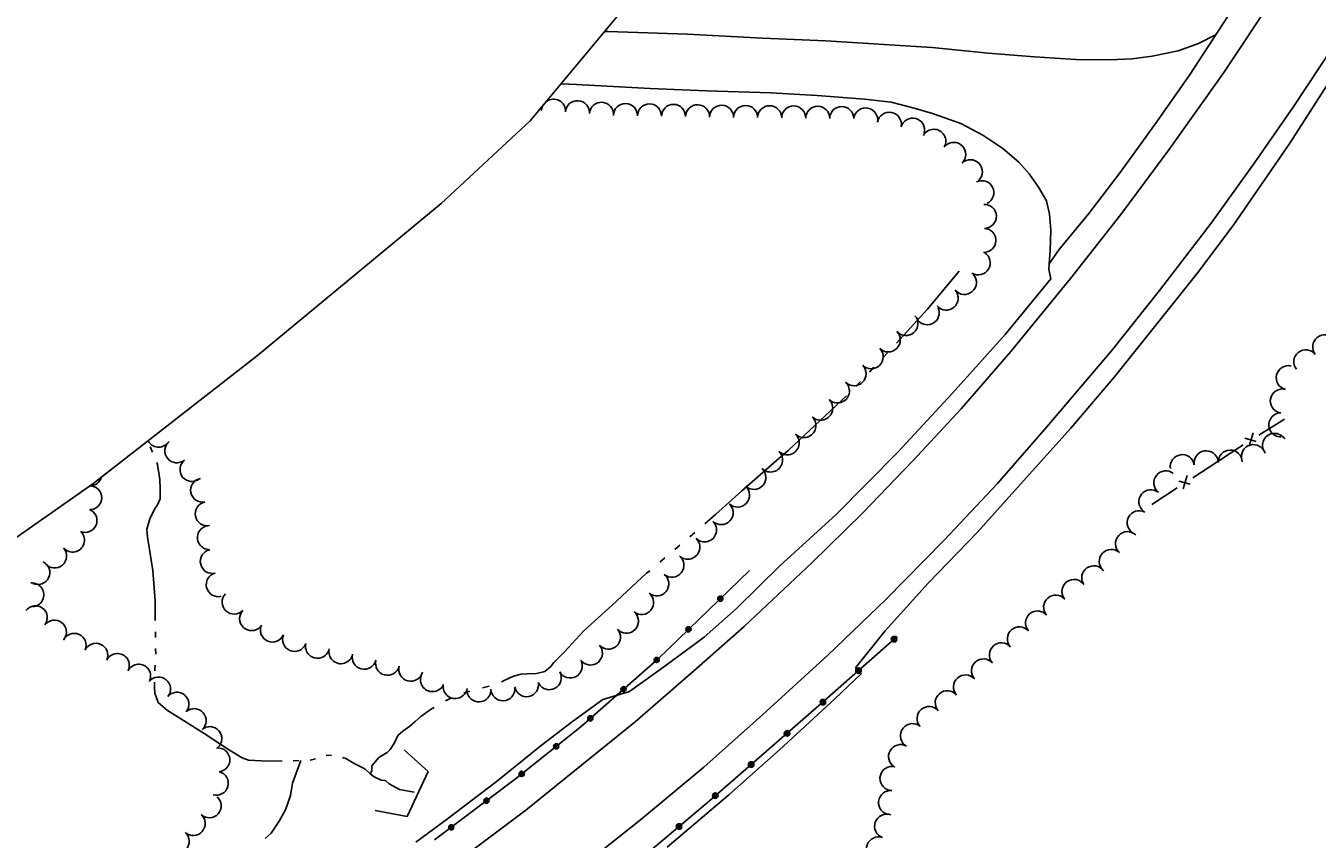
# Model space of a CAD drawing. Extents: x 589250 to 1188077, y 162953 to 363065.
# Drawn here: x 593594.3 to 593987.7, y 166193.9 to 166441.6 of the extents above; entities that cross this region are included whole.
import ezdxf

# ---------------------------------------------------------------- set-up
doc = ezdxf.new("R2010")
doc.units = 0
for name, color, linetype in [('E_BMGRD_P', 7, 'Continuous'), ('E_DWY', 7, 'Continuous'), ('E_FEN_P', 7, 'Continuous'), ('E_LAND_TreeLine_P', 7, 'Continuous'), ('E_MAP_Limits', 7, 'Continuous'), ('E_RDWY', 7, 'Continuous'), ('E_RDWY_Gravel', 7, 'Continuous'), ('E_WAL', 7, 'Continuous'), ('E_WTR_FlowLine', 7, 'Continuous')]:
    doc.layers.add(name, color=color, linetype=linetype)

msp = doc.modelspace()

# ---------------------------------------------------------------- linework, layer by layer
at = {"layer": 'E_BMGRD_P'}
for p, q in [((593786.93, 166248.83), (593814.79, 166275.68)), ((593859.76, 166255.6), (593835.83, 166234.44)), ((593763.53, 166228.21), (593786.93, 166248.83)), ((593835.83, 166234.44), (593802.6, 166205.57)), ((593743.92, 166212.6), (593763.53, 166228.21)), ((593718.83, 166193.62), (593743.92, 166212.6)), ((593802.6, 166205.57), (593783.21, 166189.15))]:
    msp.add_line(p, q, dxfattribs=at)
for centre, radius in [((593805.91, 166267.12), 0.784), ((593805.91, 166267.12), 0.395), ((593796.21, 166257.78), 0.784), ((593796.21, 166257.78), 0.395), ((593858.85, 166254.8), 0.843), ((593858.85, 166254.8), 0.425), ((593786.51, 166248.46), 0.784), ((593786.51, 166248.46), 0.395), ((593848, 166245.21), 0.843), ((593848, 166245.21), 0.425), ((593776.41, 166239.56), 0.784), ((593776.41, 166239.56), 0.395), ((593837.16, 166235.61), 0.843), ((593837.16, 166235.61), 0.425), ((593766.31, 166230.67), 0.784), ((593766.31, 166230.67), 0.395), ((593826.24, 166226.1), 0.843), ((593826.24, 166226.1), 0.425), ((593755.91, 166222.14), 0.784), ((593755.91, 166222.14), 0.395), ((593815.3, 166216.61), 0.843), ((593815.3, 166216.61), 0.425), ((593745.38, 166213.76), 0.784), ((593745.38, 166213.76), 0.395), ((593734.67, 166205.6), 0.784), ((593734.67, 166205.6), 0.395), ((593804.37, 166207.11), 0.843), ((593804.37, 166207.11), 0.425), ((593723.94, 166197.48), 0.784), ((593723.94, 166197.48), 0.395), ((593793.34, 166197.73), 0.843), ((593793.34, 166197.73), 0.425)]:
    msp.add_circle(centre, radius, dxfattribs=at)
at = {"layer": 'E_DWY'}
for p, q in [((593770.72, 166439.94), (593771.62, 166439.89)), ((593771.62, 166439.89), (593795.96, 166439.07)), ((593795.96, 166439.07), (593818.71, 166437.83)), ((593818.71, 166437.83), (593838.1, 166437.07)), ((593951.61, 166436.19), (593956.95, 166439.01)), ((593838.1, 166437.07), (593870.49, 166434.97)), ((593870.49, 166434.97), (593887.56, 166433.3)), ((593937.43, 166432.42), (593945.36, 166434.02)), ((593945.36, 166434.02), (593951.61, 166436.19)), ((593887.56, 166433.3), (593901.61, 166432.19)), ((593901.61, 166432.19), (593914.26, 166431.39)), ((593914.26, 166431.39), (593924.49, 166431.22)), ((593924.49, 166431.22), (593931.36, 166431.59)), ((593931.36, 166431.59), (593937.43, 166432.42)), ((593762.09, 166423.77), (593757.43, 166423.99)), ((593784.5, 166422.52), (593762.09, 166423.77)), ((593801.68, 166421.85), (593784.5, 166422.52)), ((593821.35, 166421.16), (593801.68, 166421.85)), ((593835.4, 166420.38), (593821.35, 166421.16)), ((593849.85, 166419.27), (593835.4, 166420.38)), ((593857.95, 166418.33), (593849.85, 166419.27)), ((593864.93, 166416.57), (593857.95, 166418.33)), ((593870.51, 166414.92), (593864.93, 166416.57)), ((593879.18, 166411.85), (593870.51, 166414.92)), ((593885.85, 166408.35), (593879.18, 166411.85)), ((593891.93, 166404.23), (593885.85, 166408.35)), ((593896.88, 166400.1), (593891.93, 166404.23)), ((593900.01, 166396.54), (593896.88, 166400.1)), ((593902.88, 166392.44), (593900.01, 166396.54)), ((593905.28, 166388.33), (593902.88, 166392.44)), ((593906.15, 166384.27), (593905.28, 166388.33)), ((593906.56, 166379.33), (593906.15, 166384.27)), ((593906.39, 166373.18), (593906.56, 166379.33)), ((593906.09, 166369.14), (593906.39, 166373.18))]:
    msp.add_line(p, q, dxfattribs=at)
at = {"layer": 'E_FEN_P'}
for p, q in [((593969.98, 166316.96), (593977.75, 166321.82)), ((593965.7, 166316.05), (593969.18, 166315.01)), ((593967.05, 166313.61), (593968.28, 166317.66)), ((593957.5, 166308.95), (593965.17, 166313.95)), ((593949.82, 166303.95), (593957.5, 166308.95)), ((593946.95, 166300.54), (593948.11, 166304.61)), ((593937.39, 166295.84), (593945.07, 166300.85)), ((593945.55, 166302.95), (593949.05, 166301.98))]:
    msp.add_line(p, q, dxfattribs=at)
at = {"layer": 'E_LAND_TreeLine_P'}
for centre, radius, start, end in [((593755.08, 166415.63), 3.66, 356.2712, 125.689), ((593762.39, 166415.16), 3.66, 356.2712, 176.2712), ((593769.7, 166414.68), 3.66, 356.2712, 176.2712), ((593777.01, 166414.29), 3.66, 359.0133, 179.0133), ((593784.33, 166414.16), 3.66, 359.0133, 179.0133), ((593791.65, 166414.04), 3.66, 359.0133, 179.0133), ((593747.77, 166416.11), 3.66, 356.2712, 9.7571), ((593755.08, 166415.63), 3.66, 154.7229, 176.2712), ((593798.97, 166413.91), 3.66, 359.0133, 179.0133), ((593806.29, 166413.78), 3.66, 359.0133, 179.0133), ((593813.61, 166413.7), 3.66, 359.3893, 179.3893), ((593820.94, 166413.62), 3.66, 359.3893, 179.3893), ((593828.26, 166413.54), 3.66, 359.3893, 179.3893), ((593835.58, 166413.46), 3.66, 359.3893, 179.3893), ((593842.9, 166413.38), 3.66, 359.3893, 179.3893), ((593850.19, 166412.94), 3.66, 349.8657, 169.8657), ((593857.4, 166411.65), 3.66, 349.8657, 169.8657), ((593864.49, 166409.85), 3.66, 344.6465, 164.6465), ((593870.95, 166406.45), 3.66, 330.377, 150.377), ((593877.03, 166402.47), 3.66, 313.7041, 133.7041), ((593882.09, 166397.18), 3.66, 313.7041, 133.7041), ((593885.59, 166390.79), 3.66, 296.5477, 116.5477), ((593886.36, 166383.58), 3.66, 272.8158, 92.8158), ((593886.23, 166376.26), 3.66, 267.8126, 87.8126), ((593884.48, 166369.4), 3.66, 238.1715, 58.1715), ((593880.28, 166363.46), 3.66, 220.7123, 40.7123), ((593874.73, 166358.68), 3.66, 220.7123, 40.7123), ((593868.97, 166354.23), 3.66, 205.8115, 25.8115), ((593862.46, 166350.92), 3.66, 221.143, 41.143), ((593857.09, 166345.95), 3.66, 224.7132, 44.7132), ((593990.04, 166343.82), 3.67, 38.3573, 218.3573), ((593851.88, 166340.8), 3.66, 224.7132, 44.7132), ((593984.28, 166339.27), 3.67, 38.3573, 218.3573), ((593846.68, 166335.64), 3.66, 224.7132, 44.7132), ((593978.95, 166334.44), 3.67, 75.7827, 255.7827), ((593841.58, 166330.39), 3.66, 225.9067, 45.9067), ((593836.49, 166325.13), 3.66, 225.9067, 45.9067), ((593977.14, 166327.33), 3.67, 75.7827, 255.7827), ((593976.7, 166320.06), 3.67, 90.9067, 270.9067), ((593831.39, 166319.87), 3.66, 225.9067, 45.9067), ((593826.3, 166314.61), 3.66, 225.9067, 45.9067), ((593974.77, 166313.81), 3.67, 32.9121, 212.9121), ((593634.79, 166316.92), 3.66, 207.6066, 321.2212), ((593640.34, 166312.18), 3.66, 128.9955, 308.9955), ((593821.2, 166309.35), 3.66, 225.9067, 45.9067), ((593953.92, 166308.52), 3.67, 9.2726, 189.2726), ((593961.25, 166308.71), 3.67, 0.9067, 180.9067), ((593968.35, 166310.39), 3.67, 16.3288, 196.3288), ((593644.95, 166306.49), 3.66, 128.9955, 308.9955), ((593946.67, 166307.34), 3.67, 9.2726, 189.2726), ((593613.87, 166305.15), 3.63, 269.5961, 344.7376), ((593648.2, 166300.16), 3.66, 101.1107, 281.1107), ((593816.15, 166304.05), 3.66, 227.0524, 47.0524), ((593941.64, 166302.41), 3.67, 51.7627, 231.7627), ((593613.81, 166297.89), 3.63, 269.5745, 89.5677), ((593811.16, 166298.69), 3.66, 227.0524, 47.0524), ((593937.1, 166296.64), 3.67, 51.7627, 231.7627), ((593649.61, 166292.98), 3.66, 101.1107, 281.1107), ((593806.17, 166293.33), 3.66, 227.0524, 47.0524), ((593612.36, 166290.91), 3.63, 247.7081, 67.7081), ((593933.54, 166290.25), 3.67, 63.2072, 243.2072), ((593650.28, 166285.71), 3.66, 90.9067, 270.9067), ((593801.09, 166288.05), 3.66, 225.9067, 45.9067), ((593608.55, 166284.93), 3.63, 221.9158, 41.9158), ((593796, 166282.79), 3.66, 225.9067, 45.9067), ((593929.98, 166283.87), 3.67, 47.5433, 227.5433), ((593603.11, 166280.11), 3.63, 220.4664, 40.4664), ((593651.14, 166278.49), 3.66, 104.2992, 284.2992), ((593791.15, 166277.32), 3.66, 231.1011, 51.1011), ((593925.03, 166278.46), 3.67, 47.5433, 227.5433), ((593598.01, 166275.07), 3.63, 244.3416, 64.3416), ((593919.69, 166273.48), 3.67, 34.5968, 214.5968), ((593652.95, 166271.39), 3.66, 104.2992, 284.2992), ((593786.55, 166271.62), 3.66, 231.1011, 51.1011), ((593913.65, 166269.31), 3.67, 34.5968, 214.5968), ((593596.17, 166268.28), 3.63, 274.2731, 94.2731), ((593657.79, 166266.08), 3.66, 136.597, 316.597), ((593781.93, 166265.94), 3.66, 230.7507, 50.7507), ((593908.08, 166264.55), 3.67, 41.143, 221.143), ((593597.25, 166261.33), 3.63, 323.131, 143.131), ((593603.06, 166256.97), 3.63, 323.131, 143.131), ((593663.11, 166261.05), 3.66, 136.597, 316.597), ((593777.3, 166260.26), 3.66, 230.7507, 50.7507), ((593902.55, 166259.72), 3.67, 41.143, 221.143), ((593609.06, 166252.93), 3.63, 335.3928, 155.3928), ((593669.45, 166257.58), 3.66, 157.0465, 337.0465), ((593771.83, 166255.4), 3.66, 221.3066, 41.3066), ((593897.02, 166254.89), 3.67, 41.143, 221.143), ((593615.66, 166249.91), 3.63, 335.3928, 155.3928), ((593676.2, 166254.73), 3.66, 157.0465, 337.0465), ((593683.19, 166252.64), 3.66, 166.8704, 346.8704), ((593766.33, 166250.57), 3.66, 221.3066, 41.3066), ((593891.54, 166250.01), 3.67, 41.8211, 221.8211), ((593622.22, 166246.78), 3.63, 333.3947, 153.3947), ((593690.32, 166250.97), 3.66, 166.8704, 346.8704), ((593697.44, 166249.27), 3.66, 165.5734, 345.5734), ((593760.19, 166246.63), 3.66, 209.2757, 29.2757), ((593886.07, 166245.11), 3.67, 41.8211, 221.8211), ((593628.71, 166243.53), 3.63, 333.3947, 153.3947), ((593704.53, 166247.45), 3.66, 165.5734, 345.5734), ((593711.63, 166245.62), 3.66, 165.5734, 345.5734), ((593753.8, 166243.05), 3.66, 209.2757, 29.2757), ((593634.8, 166239.64), 3.63, 320.3054, 140.3054), ((593718.21, 166242.46), 3.66, 152.9272, 332.9272), ((593725.13, 166240.35), 3.66, 170.7312, 350.7312), ((593746.89, 166240.92), 3.66, 190.369, 10.369), ((593880.6, 166240.22), 3.67, 41.8211, 221.8211), ((593640.39, 166235), 3.63, 320.3054, 140.3054), ((593732.37, 166239.35), 3.66, 182.6424, 2.6424), ((593739.68, 166239.69), 3.66, 182.6424, 2.6424), ((593875.06, 166235.41), 3.67, 40.9129, 220.9129), ((593645.63, 166230.01), 3.63, 311.0076, 131.0076), ((593869.52, 166230.6), 3.67, 40.9129, 220.9129), ((593864.45, 166225.4), 3.67, 60.4956, 240.4956), ((593650.4, 166224.53), 3.63, 311.0076, 131.0076), ((593652.84, 166218.03), 3.63, 276.4342, 96.4342), ((593860.84, 166219.01), 3.67, 60.4956, 240.4956), ((593652.4, 166210.91), 3.63, 253.9159, 73.9159), ((593858.22, 166212.34), 3.67, 87.2153, 267.2153), ((593650.22, 166204.03), 3.63, 227.9767, 47.9767), ((593857.79, 166205.01), 3.67, 84.0639, 264.0639), ((593645.36, 166198.63), 3.63, 227.9767, 47.9767), ((593856.59, 166197.81), 3.67, 70.3506, 250.3506), ((593640.5, 166193.23), 3.63, 227.9767, 47.9767), ((593854.13, 166190.9), 3.67, 70.3506, 250.3506)]:
    msp.add_arc(centre, radius, start, end, dxfattribs=at)
at = {"layer": 'E_MAP_Limits'}
for p, q in [((593748.01, 166412.68), (593790.77, 166464.02)), ((593720.87, 166387.52), (593748.01, 166412.68)), ((593664.92, 166341.18), (593720.87, 166387.52)), ((593614.74, 166302.15), (593664.92, 166341.18)), ((593557.36, 166261.94), (593614.74, 166302.15))]:
    msp.add_line(p, q, dxfattribs=at)
at = {"layer": 'E_RDWY'}
for p, q in [((593974.83, 166450.81), (593959.36, 166427.37)), ((593980.45, 166416.82), (593996.64, 166441.4)), ((593959.36, 166427.37), (593942.88, 166404.25)), ((593968.68, 166399.92), (593980.45, 166416.82)), ((593942.88, 166404.25), (593927.96, 166384.1)), ((593955.41, 166381.53), (593968.68, 166399.92)), ((593927.96, 166384.1), (593912.63, 166364.61)), ((593939.76, 166360.96), (593955.41, 166381.53)), ((593912.63, 166364.61), (593894.4, 166342.46)), ((593925.09, 166342.62), (593939.76, 166360.96)), ((593894.4, 166342.46), (593879.3, 166324.98)), ((593905.41, 166319.45), (593925.09, 166342.62)), ((593879.3, 166324.98), (593864.58, 166309.1)), ((593890.38, 166302.17), (593905.41, 166319.45)), ((593864.58, 166309.1), (593849.26, 166293.22)), ((593874.08, 166284.93), (593890.38, 166302.17)), ((593849.26, 166293.22), (593833.92, 166278.14)), ((593856.38, 166266.87), (593874.08, 166284.93)), ((593833.92, 166278.14), (593813.18, 166258.69)), ((593838.67, 166249.94), (593856.38, 166266.87)), ((593813.18, 166258.69), (593797.75, 166245.02)), ((593818.77, 166231.78), (593838.67, 166249.94)), ((593797.75, 166245.02), (593779.95, 166229.63)), ((593779.95, 166229.63), (593763.65, 166216.41)), ((593800.9, 166215.79), (593818.77, 166231.78)), ((593763.65, 166216.41), (593746.62, 166202.7)), ((593781.64, 166199.78), (593800.9, 166215.79)), ((593746.62, 166202.7), (593727.53, 166188.37)), ((593761.5, 166183.89), (593781.64, 166199.78))]:
    msp.add_line(p, q, dxfattribs=at)
at = {"layer": 'E_RDWY_Gravel'}
for p, q in [((593948.82, 166426.63), (593962, 166446.69)), ((593938.82, 166412.3), (593948.82, 166426.63)), ((593979.37, 166405.83), (593990.92, 166423.73)), ((593927.77, 166396.95), (593938.82, 166412.3)), ((593973.82, 166397.79), (593979.37, 166405.83)), ((593918.14, 166384.5), (593927.77, 166396.95)), ((593962.32, 166381.1), (593973.82, 166397.79)), ((593909.09, 166373.4), (593918.14, 166384.5)), ((593951.52, 166366.63), (593962.32, 166381.1)), ((593906.09, 166369.14), (593909.09, 166373.4)), ((593905.98, 166367.47), (593906.09, 166369.14)), ((593906.63, 166364.6), (593905.98, 166367.47)), ((593939.79, 166351.94), (593951.52, 166366.63)), ((593892.66, 166347.61), (593906.63, 166364.6)), ((593925.96, 166334.74), (593939.79, 166351.94)), ((593876.5, 166329.64), (593892.66, 166347.61)), ((593912.71, 166319.09), (593925.96, 166334.74)), ((593860, 166311.8), (593876.5, 166329.64)), ((593897.4, 166302.01), (593912.71, 166319.09)), ((593841.19, 166292.78), (593860, 166311.8)), ((593884.2, 166287.29), (593897.4, 166302.01)), ((593824.06, 166277.14), (593841.19, 166292.78)), ((593869.27, 166271.82), (593884.2, 166287.29)), ((593810.83, 166264.16), (593824.06, 166277.14)), ((593856.14, 166257.3), (593869.27, 166271.82)), ((593800.94, 166255.39), (593810.83, 166264.16)), ((593847.09, 166246.07), (593856.14, 166257.3)), ((593789.45, 166246.85), (593800.94, 166255.39)), ((593778.21, 166238.85), (593789.45, 166246.85)), ((593848.92, 166244.29), (593847.09, 166246.07)), ((593840.82, 166236.61), (593848.92, 166244.29)), ((593770.16, 166236.45), (593778.21, 166238.85)), ((593760.91, 166229.69), (593770.16, 166236.45)), ((593823.96, 166221.04), (593840.82, 166236.61)), ((593751.33, 166222.38), (593760.91, 166229.69)), ((593737.61, 166211.34), (593751.33, 166222.38)), ((593808.47, 166207.42), (593823.96, 166221.04)), ((593722.35, 166199.8), (593737.61, 166211.34)), ((593789.67, 166191.48), (593808.47, 166207.42)), ((593713.1, 166192.97), (593722.35, 166199.8))]:
    msp.add_line(p, q, dxfattribs=at)
at = {"layer": 'E_WAL'}
for p, q in [((593716.94, 166214.53), (593709.62, 166221.1)), ((593710.47, 166200.73), (593716.94, 166214.53)), ((593700.75, 166202.58), (593710.47, 166200.73))]:
    msp.add_line(p, q, dxfattribs=at)
at = {"layer": 'E_WTR_FlowLine'}
for p, q in [((593868.88, 166355.22), (593878.66, 166366.87)), ((593859.56, 166344.94), (593868.88, 166355.22)), ((593855.47, 166340.52), (593856.85, 166341.98)), ((593851.33, 166336.15), (593852.71, 166337.61)), ((593847.2, 166331.78), (593848.58, 166333.24)), ((593826.58, 166312.31), (593844.34, 166328.96)), ((593632.25, 166313.36), (593632.91, 166311.79)), ((593823.01, 166309.2), (593826.58, 166312.31)), ((593634.21, 166308.64), (593634.46, 166308.03)), ((593634.46, 166308.03), (593635.2, 166303.43)), ((593812.34, 166299.92), (593823.01, 166309.2)), ((593635.2, 166303.43), (593635.25, 166300.49)), ((593635.25, 166300.49), (593635.3, 166297.55)), ((593804.56, 166292.91), (593812.34, 166299.92)), ((593634.46, 166295.67), (593633.48, 166294.38)), ((593635.3, 166297.55), (593634.46, 166295.67)), ((593633.48, 166294.38), (593632.12, 166291.49)), ((593801.18, 166289.97), (593804.56, 166292.91)), ((593632.12, 166291.49), (593631.23, 166288.26)), ((593631.23, 166288.26), (593631.24, 166288)), ((593631.24, 166288), (593631.53, 166285)), ((593631.53, 166285), (593631.56, 166284.66)), ((593631.56, 166284.66), (593633.04, 166275.73)), ((593796.65, 166286.01), (593798.16, 166287.33)), ((593792.05, 166282.12), (593793.59, 166283.42)), ((593787.46, 166278.24), (593788.99, 166279.53)), ((593633.04, 166275.73), (593633.72, 166266.45)), ((593772.92, 166265.14), (593783.46, 166274.86)), ((593783.46, 166274.86), (593784.39, 166275.65)), ((593633.72, 166266.45), (593633.74, 166260.63)), ((593764.42, 166257.39), (593772.92, 166265.14)), ((593633.74, 166260.63), (593633.75, 166260.45)), ((593633.8, 166257.04), (593633.83, 166255.34)), ((593763.05, 166255.9), (593764.42, 166257.39)), ((593758.51, 166251.01), (593763.04, 166255.9)), ((593633.88, 166251.93), (593633.91, 166250.23)), ((593755.15, 166247.68), (593758.51, 166251.01)), ((593633.64, 166245.86), (593633.61, 166245.13)), ((593633.71, 166246.83), (593633.64, 166245.86)), ((593749.92, 166244.32), (593752.45, 166244.9)), ((593752.45, 166244.9), (593754.17, 166246.39)), ((593754.17, 166246.39), (593755.15, 166247.68)), ((593633.51, 166241.73), (593633.53, 166240.04)), ((593739.22, 166241.84), (593740.06, 166242.16)), ((593740.06, 166242.16), (593742.92, 166243.48)), ((593742.92, 166243.48), (593745.25, 166244.18)), ((593745.25, 166244.18), (593747.05, 166244.21)), ((593747.05, 166244.21), (593749.92, 166244.32)), ((593633.53, 166240.04), (593633.63, 166238.31)), ((593633.63, 166238.31), (593634.68, 166235.45)), ((593723.18, 166236.55), (593723.98, 166236.88)), ((593727.73, 166238.3), (593728.29, 166238.5)), ((593728.29, 166238.5), (593729.64, 166238.92)), ((593733.5, 166240), (593735.45, 166240.49)), ((593634.68, 166235.45), (593637.52, 166233.02)), ((593637.52, 166233.02), (593644.81, 166228.46)), ((593714.7, 166231.27), (593717.88, 166233.52)), ((593717.88, 166233.52), (593718.72, 166233.98)), ((593722.21, 166235.96), (593723.18, 166236.55)), ((593711.34, 166228.34), (593712.92, 166229.7)), ((593712.92, 166229.7), (593714.7, 166231.27)), ((593644.81, 166228.46), (593649.78, 166225.3)), ((593649.78, 166225.3), (593650.76, 166224.67)), ((593706.68, 166223.19), (593707.64, 166225.41)), ((593707.64, 166225.41), (593709.16, 166226.77)), ((593709.16, 166226.77), (593711.34, 166228.34)), ((593650.76, 166224.67), (593656.36, 166221.02)), ((593656.36, 166221.02), (593660.21, 166218.67)), ((593704.45, 166220.28), (593705.37, 166221.16)), ((593705.37, 166221.16), (593706.68, 166223.19)), ((593660.21, 166218.67), (593662.16, 166217.97)), ((593662.16, 166217.97), (593666.04, 166217.7)), ((593666.04, 166217.7), (593672.42, 166217.67)), ((593675.57, 166210.96), (593678.13, 166217.81)), ((593675.82, 166217.72), (593675.86, 166217.72)), ((593675.86, 166217.72), (593677.53, 166217.79)), ((593680.93, 166217.93), (593680.94, 166217.93)), ((593680.94, 166217.93), (593682.58, 166218.34)), ((593685.79, 166219.48), (593687.49, 166219.4)), ((593685.79, 166219.48), (593685.79, 166219.48)), ((593690.81, 166218.77), (593691.83, 166218.44)), ((593691.83, 166218.44), (593694.39, 166216.88)), ((593699.77, 166216.19), (593701.87, 166218.76)), ((593701.87, 166218.76), (593704.45, 166220.28)), ((593694.39, 166216.88), (593697.63, 166215.26)), ((593697.63, 166215.26), (593699.19, 166213.74)), ((593699.19, 166213.74), (593700.47, 166212.83)), ((593699.35, 166213.63), (593699.72, 166214.92)), ((593699.72, 166214.92), (593699.77, 166216.19)), ((593674.96, 166207.21), (593675.57, 166210.96)), ((593700.47, 166212.83), (593702.63, 166211.86)), ((593702.63, 166211.86), (593703.63, 166211.74)), ((593703.63, 166211.74), (593704.03, 166211.61)), ((593704.03, 166211.61), (593705.05, 166210.76)), ((593705.05, 166210.76), (593708.15, 166209.01)), ((593673.43, 166202.84), (593674.96, 166207.21)), ((593708.15, 166209.01), (593712.64, 166208.21)), ((593671.54, 166199.34), (593673.43, 166202.84)), ((593669.06, 166195.69), (593671.54, 166199.34)), ((593667.26, 166194.12), (593669.06, 166195.69))]:
    msp.add_line(p, q, dxfattribs=at)

doc.saveas('drawing.dxf')
